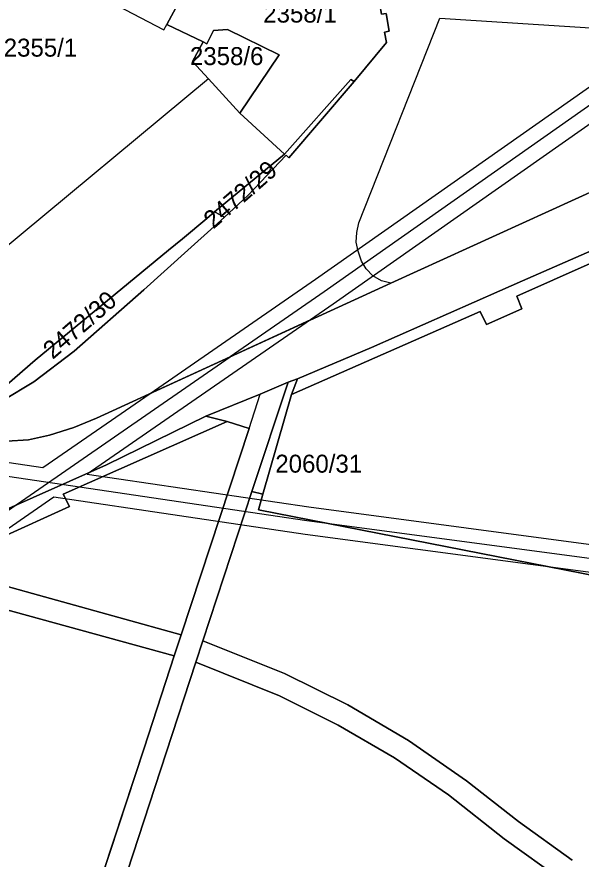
# Model space of a CAD drawing. Extents: x -263423 to -261326, y -1240067 to -1237864.
# Drawn here: x -262280.5 to -262217.7, y -1239094.9 to -1239001.2 of the extents above; entities that cross this region are included whole.
import ezdxf

# ---------------------------------------------------------------- set-up
doc = ezdxf.new("R2010")
doc.units = 0
for name, color, linetype in [('body_kn', 7, 'Continuous'), ('kladpar_druhypozemkov', 7, 'Continuous'), ('kladpar_hranice', 7, 'Continuous'), ('kladpar_parcelnecisla', 7, 'Continuous'), ('kladpar_plochy', 7, 'Continuous'), ('kladpar_sipky', 7, 'Continuous'), ('tarchy_linie', 7, 'Continuous'), ('zappar_hrandruhpozemk', 7, 'Continuous')]:
    doc.layers.add(name, color=color, linetype=linetype)

msp = doc.modelspace()

# ---------------------------------------------------------------- linework, layer by layer
at = {"layer": 'body_kn'}
for p, q in [((-262233.46, -1239001.33), (-262233.46, -1239001.33)), ((-262264.16, -1239002.63), (-262264.16, -1239002.63)), ((-262263.83, -1239002.01), (-262263.83, -1239002.01)), ((-262257.1, -1239002.57), (-262257.1, -1239002.57)), ((-262258.63, -1239002.7), (-262258.63, -1239002.7)), ((-262239.6, -1239002.89), (-262239.6, -1239002.89)), ((-262239.1, -1239002.76), (-262239.1, -1239002.76)), ((-262259.8, -1239003.97), (-262259.8, -1239003.97)), ((-262259.38, -1239004.19), (-262259.38, -1239004.19)), ((-262239.4, -1239004.04), (-262239.4, -1239004.04)), ((-262251.32, -1239005.39), (-262251.32, -1239005.39)), ((-262260.97, -1239006.14), (-262260.97, -1239006.14)), ((-262259.21, -1239008.06), (-262259.21, -1239008.06)), ((-262259.21, -1239008.06), (-262259.21, -1239008.06)), ((-262243.37, -1239008.13), (-262243.37, -1239008.13)), ((-262242.99, -1239008.38), (-262242.99, -1239008.38)), ((-262242.99, -1239008.38), (-262242.99, -1239008.38)), ((-262255.71, -1239011.9), (-262255.71, -1239011.9)), ((-262250.74, -1239016.45), (-262250.74, -1239016.45)), ((-262250.74, -1239016.45), (-262250.74, -1239016.45)), ((-262250.57, -1239016.58), (-262250.57, -1239016.58)), ((-262250.27, -1239016.85), (-262250.27, -1239016.85)), ((-262254.84, -1239021.05), (-262254.84, -1239021.05)), ((-262258.52, -1239022.89), (-262258.52, -1239022.89)), ((-262258.52, -1239022.89), (-262258.52, -1239022.89)), ((-262259.39, -1239023.61), (-262259.39, -1239023.61)), ((-262257.43, -1239023.46), (-262257.43, -1239023.46)), ((-262257.43, -1239023.46), (-262257.43, -1239023.46)), ((-262242.45, -1239024.09), (-262242.45, -1239024.09)), ((-262258.58, -1239024.5), (-262258.58, -1239024.5)), ((-262242.69, -1239025.17), (-262242.69, -1239025.17)), ((-262262.11, -1239025.87), (-262262.11, -1239025.87)), ((-262242.75, -1239026.25), (-262242.75, -1239026.25)), ((-262263.67, -1239027.16), (-262263.67, -1239027.16)), ((-262263.67, -1239027.16), (-262263.67, -1239027.16)), ((-262261.51, -1239027.14), (-262261.51, -1239027.14)), ((-262242.55, -1239027.27), (-262242.55, -1239027.27)), ((-262242.17, -1239028.35), (-262242.17, -1239028.35)), ((-262241.65, -1239029.23), (-262241.65, -1239029.23)), ((-262247.29, -1239030.38), (-262247.29, -1239030.38)), ((-262240.89, -1239029.99), (-262240.89, -1239029.99)), ((-262239.93, -1239030.56), (-262239.93, -1239030.56)), ((-262238.92, -1239030.8), (-262238.92, -1239030.8)), ((-262238.92, -1239030.8), (-262238.92, -1239030.8)), ((-262224.23, -1239030.55), (-262224.23, -1239030.55)), ((-262266.42, -1239031.55), (-262266.42, -1239031.55)), ((-262226.78, -1239031.67), (-262226.78, -1239031.67)), ((-262246.31, -1239031.77), (-262246.31, -1239031.77)), ((-262224.89, -1239032.25), (-262224.89, -1239032.25)), ((-262245.33, -1239033.16), (-262245.33, -1239033.16)), ((-262228.97, -1239033.98), (-262228.97, -1239033.98)), ((-262224.31, -1239033.68), (-262224.31, -1239033.68)), ((-262247.85, -1239034.9), (-262247.85, -1239034.9)), ((-262228.27, -1239035.42), (-262228.27, -1239035.42)), ((-262241.06, -1239037.98), (-262241.06, -1239037.98)), ((-262274.17, -1239038.37), (-262274.17, -1239038.37)), ((-262256.79, -1239039.01), (-262256.79, -1239039.01)), ((-262278.49, -1239039.4), (-262278.49, -1239039.4)), ((-262278.63, -1239041.8), (-262278.63, -1239041.8)), ((-262250.35, -1239041.84), (-262250.35, -1239041.84)), ((-262249.31, -1239041.48), (-262249.31, -1239041.48)), ((-262265.69, -1239043.1), (-262265.69, -1239043.1)), ((-262253.44, -1239043.17), (-262253.44, -1239043.17)), ((-262249.95, -1239043.22), (-262249.95, -1239043.22)), ((-262249.95, -1239043.22), (-262249.95, -1239043.22)), ((-262259.49, -1239045.61), (-262259.49, -1239045.61)), ((-262271.67, -1239045.84), (-262271.67, -1239045.84)), ((-262257.13, -1239046.22), (-262257.13, -1239046.22)), ((-262274.2, -1239046.87), (-262274.2, -1239046.87)), ((-262254.69, -1239046.98), (-262254.69, -1239046.98)), ((-262254.69, -1239046.98), (-262254.69, -1239046.98)), ((-262279.26, -1239048.24), (-262279.26, -1239048.24)), ((-262276.92, -1239047.72), (-262276.92, -1239047.72)), ((-262277.63, -1239051.34), (-262277.63, -1239051.34)), ((-262270.57, -1239051.03), (-262270.57, -1239051.03)), ((-262272.7, -1239052.07), (-262272.7, -1239052.07)), ((-262254.37, -1239054.01), (-262254.37, -1239054.01)), ((-262254.37, -1239054.01), (-262254.37, -1239054.01)), ((-262276.41, -1239054.63), (-262276.41, -1239054.63)), ((-262275.37, -1239054.29), (-262275.37, -1239054.29)), ((-262253.14, -1239054.31), (-262253.14, -1239054.31)), ((-262274.69, -1239055.68), (-262274.69, -1239055.68)), ((-262253.64, -1239056.05), (-262253.64, -1239056.05)), ((-262248.05, -1239055.72), (-262248.05, -1239055.72)), ((-262248.25, -1239057.25), (-262248.25, -1239057.25)), ((-262248.45, -1239058.78), (-262248.45, -1239058.78)), ((-262262.25, -1239069.96), (-262262.25, -1239069.96)), ((-262259.84, -1239070.63), (-262259.84, -1239070.63)), ((-262263.01, -1239072.29), (-262263.01, -1239072.29)), ((-262260.6, -1239073.02), (-262260.6, -1239073.02)), ((-262250.74, -1239074.27), (-262250.74, -1239074.27)), ((-262251.3, -1239076.76), (-262251.3, -1239076.76)), ((-262243.7, -1239077.75), (-262243.7, -1239077.75)), ((-262244.78, -1239080), (-262244.78, -1239080)), ((-262236.93, -1239081.74), (-262236.93, -1239081.74)), ((-262266.37, -1239082.56), (-262266.37, -1239082.56)), ((-262263.92, -1239083.08), (-262263.92, -1239083.08)), ((-262238.5, -1239083.67), (-262238.5, -1239083.67)), ((-262230.48, -1239086.21), (-262230.48, -1239086.21)), ((-262232.48, -1239087.76), (-262232.48, -1239087.76)), ((-262224.69, -1239090.75), (-262224.69, -1239090.75)), ((-262226.29, -1239092.67), (-262226.29, -1239092.67))]:
    msp.add_line(p, q, dxfattribs=at)
at = {"layer": 'kladpar_druhypozemkov'}
for p, q in [((-262277.57, -1239003.46), (-262277.57, -1239003.46)), ((-262256.62, -1239004.85), (-262256.62, -1239004.85)), ((-262256.29, -1239021.8), (-262256.29, -1239021.8)), ((-262267.77, -1239031.67), (-262267.77, -1239031.67)), ((-262246.52, -1239050.65), (-262246.52, -1239050.65))]:
    msp.add_line(p, q, dxfattribs=at)
at = {"layer": 'kladpar_hranice'}
for q in [(-262250.74, -1239016.45), (-262257.43, -1239023.46)]:
    msp.add_line((-262258.52, -1239022.89), q, dxfattribs=at)
for points in [[(-262242.99, -1239008.38), (-262239.4, -1239004.04), (-262239.6, -1239002.89), (-262239.1, -1239002.76), (-262239.43, -1239000.79), (-262239.93, -1239000.86), (-262240.13, -1238999.84), (-262258.04, -1238991.27), (-262265.3, -1238987.34), (-262271.36, -1238984), (-262277.42, -1238980.78), (-262281.2, -1238978.78)], [(-262281.2, -1238978.78), (-262277.42, -1238980.78), (-262271.36, -1238984), (-262265.3, -1238987.34), (-262258.04, -1238991.27), (-262263.83, -1239002.01), (-262259.8, -1239003.97), (-262260.97, -1239006.14), (-262259.21, -1239008.06), (-262255.71, -1239011.9), (-262250.74, -1239016.45), (-262258.52, -1239022.89), (-262259.39, -1239023.61), (-262262.11, -1239025.87), (-262263.67, -1239027.16)], [(-262258.04, -1238991.27), (-262240.13, -1238999.84), (-262239.93, -1239000.86), (-262239.43, -1239000.79), (-262239.1, -1239002.76), (-262239.6, -1239002.89), (-262239.4, -1239004.04), (-262242.99, -1239008.38), (-262243.37, -1239008.13), (-262250.74, -1239016.45), (-262255.71, -1239011.9), (-262251.32, -1239005.39), (-262257.1, -1239002.57), (-262258.63, -1239002.7), (-262259.38, -1239004.19), (-262259.8, -1239003.97), (-262263.83, -1239002.01), (-262258.04, -1238991.27)], [(-262259.21, -1239008.06), (-262260.97, -1239006.14), (-262259.8, -1239003.97), (-262259.38, -1239004.19), (-262258.63, -1239002.7), (-262257.1, -1239002.57), (-262251.32, -1239005.39), (-262255.71, -1239011.9), (-262259.21, -1239008.06)], [(-262181.13, -1239004.54), (-262200.79, -1239013.44), (-262238.92, -1239030.8), (-262271.67, -1239045.84), (-262274.2, -1239046.87), (-262276.92, -1239047.72), (-262279.26, -1239048.24), (-262281.67, -1239048.39), (-262283.57, -1239048.34), (-262290.98, -1239046.94)], [(-262281.67, -1239048.39), (-262279.26, -1239048.24), (-262276.92, -1239047.72), (-262274.2, -1239046.87), (-262271.67, -1239045.84), (-262238.92, -1239030.8), (-262200.79, -1239013.44), (-262181.13, -1239004.54)], [(-262250.74, -1239016.45), (-262243.37, -1239008.13), (-262242.99, -1239008.38)], [(-262290.98, -1239046.94), (-262288.35, -1239046.5), (-262284.86, -1239045.12), (-262282.09, -1239043.89), (-262278.63, -1239041.8), (-262274.17, -1239038.37), (-262266.42, -1239031.55), (-262261.51, -1239027.14), (-262258.58, -1239024.5), (-262257.43, -1239023.46), (-262254.84, -1239021.05), (-262250.57, -1239016.58), (-262250.27, -1239016.85), (-262242.99, -1239008.38)], [(-262242.99, -1239008.38), (-262250.27, -1239016.85), (-262250.57, -1239016.58), (-262254.84, -1239021.05), (-262257.43, -1239023.46), (-262258.52, -1239022.89)], [(-262249.95, -1239043.22), (-262249.31, -1239041.48), (-262241.06, -1239037.98), (-262226.78, -1239031.67), (-262224.23, -1239030.55), (-262199.56, -1239019.74), (-262197.08, -1239019.44), (-262191.9, -1239019.92), (-262187.79, -1239021.45), (-262183.69, -1239024.93), (-262180.4, -1239030.39), (-262175.43, -1239046.78), (-262164.52, -1239084.48), (-262162.33, -1239092), (-262161.82, -1239093.76), (-262153.18, -1239123.39)], [(-262199.56, -1239019.74), (-262224.23, -1239030.55), (-262226.78, -1239031.67), (-262241.06, -1239037.98), (-262249.31, -1239041.48), (-262250.35, -1239041.84), (-262253.44, -1239043.17), (-262259.49, -1239045.61), (-262270.57, -1239051.03), (-262282.86, -1239056.49)], [(-262176.14, -1239052.83), (-262211.82, -1239064.26), (-262253.64, -1239056.05), (-262253.14, -1239054.31), (-262249.95, -1239043.22), (-262228.97, -1239033.98), (-262228.27, -1239035.42), (-262224.31, -1239033.68), (-262224.89, -1239032.25), (-262200.72, -1239021.49), (-262196.29, -1239020.89), (-262191.88, -1239021.54), (-262187.88, -1239023.2), (-262184.63, -1239026.19), (-262183.36, -1239027.99), (-262176.14, -1239052.83)], [(-262156.6, -1239126.67), (-262167.32, -1239086.22), (-262166.31, -1239085.95), (-262176.14, -1239052.83), (-262183.36, -1239027.99), (-262184.63, -1239026.19), (-262187.88, -1239023.2), (-262191.88, -1239021.54), (-262196.29, -1239020.89), (-262200.72, -1239021.49), (-262224.89, -1239032.25), (-262224.31, -1239033.68), (-262228.27, -1239035.42), (-262228.97, -1239033.98), (-262249.95, -1239043.22)], [(-262294.94, -1239046.19), (-262289.54, -1239046.6), (-262287.61, -1239045.78), (-262284.23, -1239044.34), (-262278.49, -1239039.4), (-262263.67, -1239027.16), (-262262.11, -1239025.87), (-262259.39, -1239023.61), (-262258.52, -1239022.89)], [(-262257.43, -1239023.46), (-262258.58, -1239024.5), (-262261.51, -1239027.14), (-262266.42, -1239031.55), (-262274.17, -1239038.37), (-262278.63, -1239041.8), (-262282.09, -1239043.89), (-262284.86, -1239045.12), (-262288.35, -1239046.5), (-262290.98, -1239046.94)], [(-262263.67, -1239027.16), (-262278.49, -1239039.4), (-262284.23, -1239044.34)], [(-262276.52, -1239113.42), (-262266.37, -1239082.56), (-262263.01, -1239072.29), (-262262.25, -1239069.96), (-262254.69, -1239046.98), (-262257.13, -1239046.22), (-262259.49, -1239045.61), (-262253.44, -1239043.17), (-262250.35, -1239041.84), (-262254.37, -1239054.01), (-262259.84, -1239070.63), (-262260.6, -1239073.02), (-262263.92, -1239083.08), (-262271.92, -1239107.61)], [(-262254.37, -1239054.01), (-262250.35, -1239041.84), (-262249.31, -1239041.48), (-262249.95, -1239043.22), (-262253.14, -1239054.31), (-262254.37, -1239054.01)], [(-262282.86, -1239056.49), (-262270.57, -1239051.03), (-262259.49, -1239045.61), (-262257.13, -1239046.22), (-262275.37, -1239054.29), (-262274.69, -1239055.68), (-262282.54, -1239059.25)], [(-262282.54, -1239059.25), (-262274.69, -1239055.68), (-262275.37, -1239054.29), (-262257.13, -1239046.22), (-262254.69, -1239046.98), (-262262.25, -1239069.96), (-262290.04, -1239062.26)], [(-262218.7, -1239095.03), (-262224.69, -1239090.75), (-262230.48, -1239086.21), (-262236.93, -1239081.74), (-262243.7, -1239077.75), (-262250.74, -1239074.27), (-262259.84, -1239070.63), (-262254.37, -1239054.01), (-262253.14, -1239054.31), (-262253.64, -1239056.05), (-262211.82, -1239064.26), (-262176.14, -1239052.83), (-262166.31, -1239085.95)], [(-262354.18, -1239060.69), (-262367.9, -1239054.51), (-262358.04, -1239055.29), (-262347.67, -1239055.97), (-262315.96, -1239056.62), (-262312.56, -1239056.93), (-262309.3, -1239057.93), (-262295.18, -1239063.19), (-262291.28, -1239064.54), (-262263.01, -1239072.29), (-262266.37, -1239082.56), (-262276.52, -1239113.42), (-262281.28, -1239107.86), (-262286.47, -1239102.68), (-262292.04, -1239097.93), (-262298.59, -1239093.5), (-262305.2, -1239090.03), (-262316.68, -1239081.94), (-262328.53, -1239074.4), (-262340.73, -1239067.45)], [(-262290.04, -1239062.26), (-262262.25, -1239069.96), (-262263.01, -1239072.29), (-262291.28, -1239064.54)], [(-262219.87, -1239097.26), (-262226.29, -1239092.67), (-262232.48, -1239087.76), (-262238.5, -1239083.67), (-262244.78, -1239080), (-262251.3, -1239076.76), (-262260.6, -1239073.02), (-262259.84, -1239070.63), (-262250.74, -1239074.27), (-262243.7, -1239077.75), (-262236.93, -1239081.74), (-262230.48, -1239086.21), (-262224.69, -1239090.75), (-262218.7, -1239095.03)], [(-262271.92, -1239107.61), (-262263.92, -1239083.08), (-262260.6, -1239073.02), (-262251.3, -1239076.76), (-262244.78, -1239080), (-262238.5, -1239083.67), (-262232.48, -1239087.76), (-262226.29, -1239092.67), (-262219.87, -1239097.26)]]:
    msp.add_lwpolyline(points, dxfattribs=at)
at = {"layer": 'kladpar_plochy'}
for p, q in [((-262291.28, -1239064.54), (-262263.01, -1239072.29)), ((-262263.01, -1239072.29), (-262266.37, -1239082.56)), ((-262266.37, -1239082.56), (-262276.52, -1239113.42))]:
    msp.add_line(p, q, dxfattribs=at)
for points in [[(-262281.2, -1238978.78), (-262277.42, -1238980.78), (-262271.36, -1238984), (-262265.3, -1238987.34), (-262258.04, -1238991.27), (-262263.83, -1239002.01), (-262259.8, -1239003.97), (-262260.97, -1239006.14), (-262259.21, -1239008.06), (-262255.71, -1239011.9), (-262250.74, -1239016.45), (-262258.52, -1239022.89), (-262259.39, -1239023.61), (-262262.11, -1239025.87), (-262263.67, -1239027.16), (-262278.49, -1239039.4), (-262284.23, -1239044.34)], [(-262282.09, -1239043.89), (-262278.63, -1239041.8), (-262274.17, -1239038.37), (-262266.42, -1239031.55), (-262261.51, -1239027.14), (-262258.58, -1239024.5), (-262257.43, -1239023.46), (-262254.84, -1239021.05), (-262250.57, -1239016.58), (-262250.27, -1239016.85), (-262242.99, -1239008.38), (-262239.4, -1239004.04), (-262239.6, -1239002.89), (-262239.1, -1239002.76), (-262239.43, -1239000.79), (-262239.93, -1239000.86), (-262240.13, -1238999.84), (-262258.04, -1238991.27), (-262265.3, -1238987.34), (-262271.36, -1238984), (-262277.42, -1238980.78), (-262281.2, -1238978.78)], [(-262281.67, -1239048.39), (-262279.26, -1239048.24), (-262276.92, -1239047.72), (-262274.2, -1239046.87), (-262271.67, -1239045.84), (-262238.92, -1239030.8), (-262200.79, -1239013.44), (-262181.13, -1239004.54)], [(-262181.13, -1239004.54), (-262200.79, -1239013.44), (-262238.92, -1239030.8), (-262271.67, -1239045.84), (-262274.2, -1239046.87), (-262276.92, -1239047.72), (-262279.26, -1239048.24), (-262281.67, -1239048.39)], [(-262176.14, -1239052.83), (-262183.36, -1239027.99), (-262184.63, -1239026.19), (-262187.88, -1239023.2), (-262191.88, -1239021.54), (-262196.29, -1239020.89), (-262200.72, -1239021.49), (-262224.89, -1239032.25), (-262224.31, -1239033.68), (-262228.27, -1239035.42), (-262228.97, -1239033.98), (-262249.95, -1239043.22), (-262249.31, -1239041.48), (-262241.06, -1239037.98), (-262226.78, -1239031.67), (-262224.23, -1239030.55), (-262199.56, -1239019.74), (-262197.08, -1239019.44), (-262191.9, -1239019.92), (-262187.79, -1239021.45), (-262183.69, -1239024.93), (-262180.4, -1239030.39)], [(-262199.56, -1239019.74), (-262224.23, -1239030.55), (-262226.78, -1239031.67), (-262241.06, -1239037.98), (-262249.31, -1239041.48), (-262250.35, -1239041.84), (-262253.44, -1239043.17), (-262259.49, -1239045.61), (-262270.57, -1239051.03), (-262282.86, -1239056.49)], [(-262276.52, -1239113.42), (-262266.37, -1239082.56), (-262263.01, -1239072.29), (-262262.25, -1239069.96), (-262254.69, -1239046.98), (-262257.13, -1239046.22), (-262259.49, -1239045.61), (-262253.44, -1239043.17), (-262250.35, -1239041.84), (-262254.37, -1239054.01), (-262259.84, -1239070.63), (-262260.6, -1239073.02), (-262263.92, -1239083.08), (-262271.92, -1239107.61)], [(-262282.86, -1239056.49), (-262270.57, -1239051.03), (-262259.49, -1239045.61), (-262257.13, -1239046.22), (-262275.37, -1239054.29), (-262274.69, -1239055.68), (-262282.54, -1239059.25)], [(-262282.54, -1239059.25), (-262274.69, -1239055.68), (-262275.37, -1239054.29), (-262257.13, -1239046.22), (-262254.69, -1239046.98), (-262262.25, -1239069.96), (-262290.04, -1239062.26)], [(-262218.7, -1239095.03), (-262224.69, -1239090.75), (-262230.48, -1239086.21), (-262236.93, -1239081.74), (-262243.7, -1239077.75), (-262250.74, -1239074.27), (-262259.84, -1239070.63), (-262254.37, -1239054.01), (-262253.14, -1239054.31), (-262253.64, -1239056.05), (-262211.82, -1239064.26), (-262176.14, -1239052.83), (-262166.31, -1239085.95), (-262167.32, -1239086.22), (-262156.6, -1239126.67)], [(-262290.04, -1239062.26), (-262262.25, -1239069.96), (-262263.01, -1239072.29), (-262291.28, -1239064.54)], [(-262219.87, -1239097.26), (-262226.29, -1239092.67), (-262232.48, -1239087.76), (-262238.5, -1239083.67), (-262244.78, -1239080), (-262251.3, -1239076.76), (-262260.6, -1239073.02), (-262259.84, -1239070.63), (-262250.74, -1239074.27), (-262243.7, -1239077.75), (-262236.93, -1239081.74), (-262230.48, -1239086.21), (-262224.69, -1239090.75), (-262218.7, -1239095.03)], [(-262271.92, -1239107.61), (-262263.92, -1239083.08), (-262260.6, -1239073.02), (-262251.3, -1239076.76), (-262244.78, -1239080), (-262238.5, -1239083.67), (-262232.48, -1239087.76), (-262226.29, -1239092.67), (-262219.87, -1239097.26)]]:
    msp.add_lwpolyline(points, dxfattribs=at)
for points in [[(-262258.04, -1238991.27), (-262240.13, -1238999.84), (-262239.93, -1239000.86), (-262239.43, -1239000.79), (-262239.1, -1239002.76), (-262239.6, -1239002.89), (-262239.4, -1239004.04), (-262242.99, -1239008.38), (-262243.37, -1239008.13), (-262250.74, -1239016.45), (-262255.71, -1239011.9), (-262251.32, -1239005.39), (-262257.1, -1239002.57), (-262258.63, -1239002.7), (-262259.38, -1239004.19), (-262259.8, -1239003.97), (-262263.83, -1239002.01)], [(-262259.21, -1239008.06), (-262260.97, -1239006.14), (-262259.8, -1239003.97), (-262259.38, -1239004.19), (-262258.63, -1239002.7), (-262257.1, -1239002.57), (-262251.32, -1239005.39), (-262255.71, -1239011.9)], [(-262250.74, -1239016.45), (-262243.37, -1239008.13), (-262242.99, -1239008.38), (-262250.27, -1239016.85), (-262250.57, -1239016.58), (-262254.84, -1239021.05), (-262257.43, -1239023.46), (-262258.52, -1239022.89)], [(-262176.14, -1239052.83), (-262211.82, -1239064.26), (-262253.64, -1239056.05), (-262253.14, -1239054.31), (-262249.95, -1239043.22), (-262228.97, -1239033.98), (-262228.27, -1239035.42), (-262224.31, -1239033.68), (-262224.89, -1239032.25), (-262200.72, -1239021.49), (-262196.29, -1239020.89), (-262191.88, -1239021.54), (-262187.88, -1239023.2), (-262184.63, -1239026.19), (-262183.36, -1239027.99)], [(-262294.94, -1239046.19), (-262289.54, -1239046.6), (-262287.61, -1239045.78), (-262284.23, -1239044.34), (-262278.49, -1239039.4), (-262263.67, -1239027.16), (-262262.11, -1239025.87), (-262259.39, -1239023.61), (-262258.52, -1239022.89), (-262257.43, -1239023.46), (-262258.58, -1239024.5), (-262261.51, -1239027.14), (-262266.42, -1239031.55), (-262274.17, -1239038.37), (-262278.63, -1239041.8), (-262282.09, -1239043.89), (-262284.86, -1239045.12), (-262288.35, -1239046.5), (-262290.98, -1239046.94), (-262292.73, -1239046.61)], [(-262254.37, -1239054.01), (-262250.35, -1239041.84), (-262249.31, -1239041.48), (-262249.95, -1239043.22), (-262253.14, -1239054.31)]]:
    msp.add_lwpolyline(points, close=True, dxfattribs=at)
at = {"layer": 'kladpar_sipky'}
msp.add_line((-262252.46, -1239049.41), (-262252.46, -1239049.41), dxfattribs=at)
at = {"layer": 'tarchy_linie'}
for points in [[(-262179.35, -1239024.02), (-262206.04, -1239005.57), (-262245.33, -1239033.16), (-262247.85, -1239034.9), (-262256.79, -1239039.01), (-262265.69, -1239043.1), (-262247.29, -1239030.38), (-262209.42, -1239003.79), (-262256.33, -1238981.18), (-262306.03, -1238957.72), (-262355.54, -1238934), (-262375.62, -1238925.99), (-262379.12, -1238930.57), (-262380.75, -1238929.99), (-262382.38, -1238929.41), (-262378.67, -1238924.55), (-262443.17, -1238890.9)], [(-262206.02, -1239003.48), (-262246.31, -1239031.77), (-262256.79, -1239039.01)], [(-262477.71, -1239021.41), (-262345.77, -1239041.23), (-262277.63, -1239051.34), (-262265.69, -1239043.1), (-262256.79, -1239039.01), (-262247.85, -1239034.9), (-262272.7, -1239052.07), (-262248.05, -1239055.72), (-262161.58, -1239067.24), (-262161.11, -1239068.86), (-262160.64, -1239070.48), (-262248.45, -1239058.78), (-262276.41, -1239054.63), (-262286.64, -1239061.69), (-262343.79, -1239051.76), (-262405.64, -1239037.61), (-262469.65, -1239028.3)], [(-262511.94, -1239035.93), (-262511.51, -1239036.28), (-262508.96, -1239036.9), (-262477.5, -1239023), (-262346, -1239042.75), (-262248.25, -1239057.25), (-262161.11, -1239068.86)], [(-262515.94, -1239037.69), (-262510.7, -1239042.51), (-262469.75, -1239026.57), (-262405.4, -1239035.93), (-262343.41, -1239050.1), (-262287.03, -1239059.9), (-262256.79, -1239039.01)]]:
    msp.add_lwpolyline(points, dxfattribs=at)
at = {"layer": 'zappar_hrandruhpozemk'}
for p, q in [((-262285.7, -1238991.33), (-262264.16, -1239002.63)), ((-262242.45, -1239024.09), (-262233.46, -1239001.33)), ((-262233.46, -1239001.33), (-262203.01, -1239003.28)), ((-262264.16, -1239002.63), (-262263.83, -1239002.01)), ((-262259.21, -1239008.06), (-262287.57, -1239031.61)), ((-262254.69, -1239046.98), (-262253.44, -1239043.17))]:
    msp.add_line(p, q, dxfattribs=at)
msp.add_lwpolyline([(-262238.92, -1239030.8), (-262239.93, -1239030.56), (-262240.89, -1239029.99), (-262241.65, -1239029.23), (-262242.17, -1239028.35), (-262242.55, -1239027.27), (-262242.75, -1239026.25), (-262242.69, -1239025.17), (-262242.45, -1239024.09)], dxfattribs=at)

# ---------------------------------------------------------------- texts
at = {"layer": 'kladpar_parcelnecisla'}
for s, p in [('2358/1', (-262253.106, -1239001.81)), ('2355/1', (-262282, -1239005.6)), ('2358/6', (-262261.266, -1239006.54)), ('2060/31', (-262251.763, -1239051.91))]:
    msp.add_text(s, height=2, dxfattribs=at).set_placement(p)
for s, p in [('2472/29', (-262258.667, -1239024.858)), ('2472/30', (-262276.542, -1239039.369))]:
    msp.add_text(s, height=2, rotation=41, dxfattribs=at).set_placement(p)

doc.saveas('drawing.dxf')
